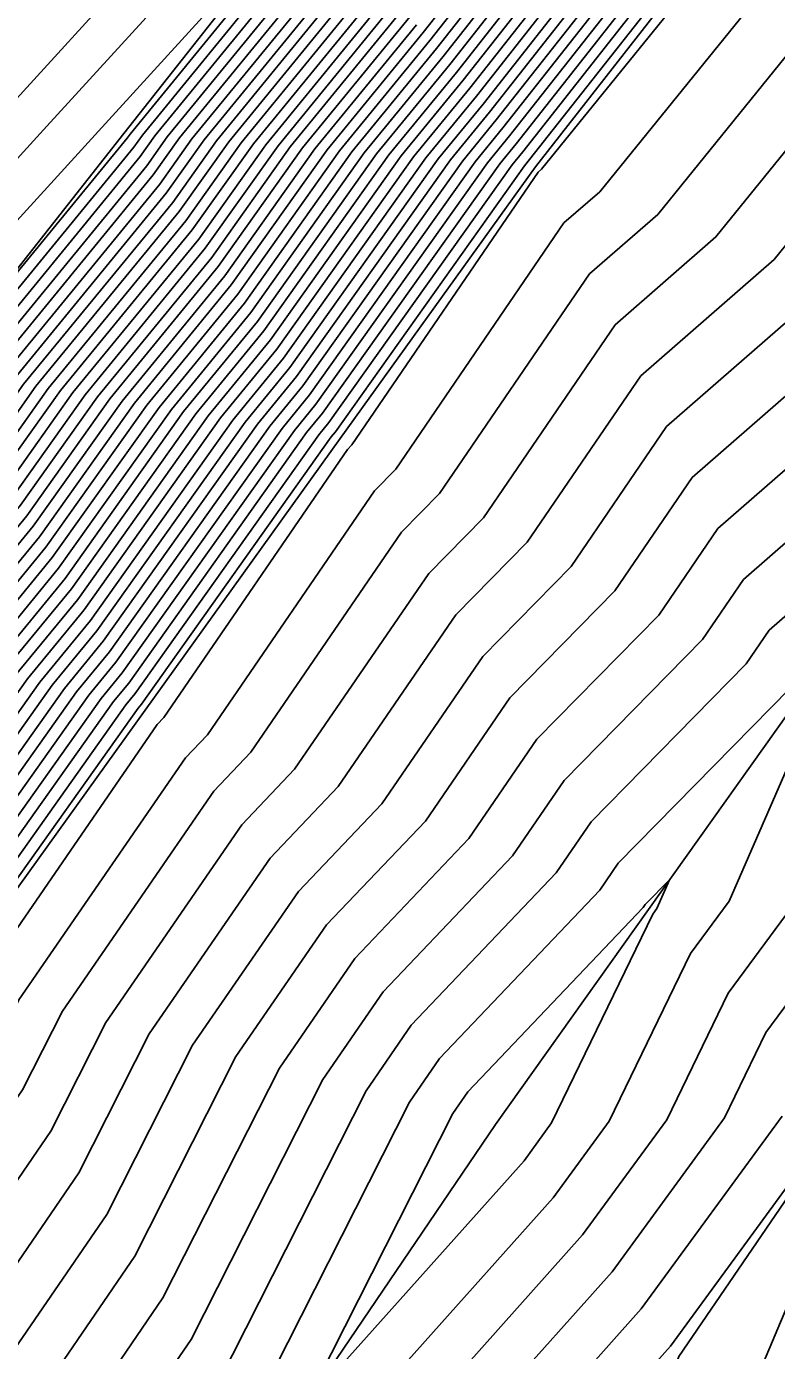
# Model space of a CAD drawing. Extents: x 2188792 to 2191981, y 386090 to 389710.
# Drawn here: x 2190623.3 to 2190644.35, y 388223.23 to 388260.4 of the extents above; entities that cross this region are included whole.
import ezdxf

# ---------------------------------------------------------------- set-up
doc = ezdxf.new("R2010")
doc.units = 0
for name, color, linetype in [('DTM Contours Major', 7, 'Continuous'), ('DTM Contours Minor', 7, 'Continuous'), ('PH Exist DTM Breakline', 7, 'Continuous')]:
    doc.layers.add(name, color=color, linetype=linetype)

msp = doc.modelspace()

# ---------------------------------------------------------------- linework, layer by layer
at = {"layer": 'DTM Contours Major'}
for points in [[(2190606.481, 388221.146), (2190608.592, 388224.072), (2190611.393, 388228.262), (2190613.514, 388231.203), (2190616.498, 388235.406), (2190618.629, 388238.361), (2190621.601, 388242.547), (2190624.019, 388245.491), (2190627.015, 388249.708), (2190629.411, 388252.631), (2190632.43, 388256.879), (2190634.803, 388259.781), (2190637.804, 388263.597)], [(2190609.283, 388222.056), (2190612.892, 388227.454), (2190614.269, 388229.363), (2190618.11, 388234.775), (2190619.501, 388236.704), (2190623.324, 388242.089), (2190624.913, 388244.022), (2190628.742, 388249.412), (2190630.324, 388251.343), (2190634.16, 388256.739), (2190635.736, 388258.667), (2190639.526, 388263.485)], [(2190609.974, 388220.039), (2190614.391, 388226.647), (2190615.023, 388227.523), (2190619.722, 388234.143), (2190620.374, 388235.047), (2190625.048, 388241.631), (2190625.806, 388242.554), (2190630.469, 388249.117), (2190631.238, 388250.056), (2190635.89, 388256.599), (2190636.669, 388257.553), (2190641.247, 388263.374)], [(2190575.046, 388185.299), (2190578.77, 388190.509), (2190579.517, 388191.672), (2190583.175, 388196.8), (2190583.97, 388198.036), (2190587.726, 388203.428), (2190588.704, 388204.871), (2190592.539, 388210.371), (2190593.399, 388211.64), (2190597.316, 388217.253), (2190601.457, 388223.189), (2190602.157, 388224.075), (2190606.52, 388230.122), (2190606.895, 388230.684), (2190611.251, 388236.723), (2190611.661, 388237.301), (2190616.011, 388243.332), (2190616.429, 388243.921), (2190621.338, 388249.896), (2190621.835, 388250.595), (2190626.669, 388256.493), (2190627.241, 388257.298), (2190632.004, 388263.123)], [(2190577.069, 388192.573), (2190581.68, 388198.335), (2190582.627, 388199.624), (2190586.931, 388206.653), (2190590.505, 388212.487), (2190593.518, 388217.408), (2190596.094, 388221.614), (2190601.967, 388229.665), (2190605.143, 388234.018), (2190608.371, 388238.444), (2190611.653, 388242.943), (2190615.662, 388248.603), (2190619.483, 388252.791), (2190623.87, 388257.6), (2190628.96, 388263.179)], [(2190611.695, 388217.6), (2190616.262, 388224.778), (2190616.61, 388225.588), (2190621.611, 388232.892), (2190621.867, 388233.397), (2190626.965, 388240.808), (2190627.151, 388241.003), (2190632.306, 388248.526), (2190632.432, 388248.654), (2190637.658, 388256.313), (2190637.753, 388256.396), (2190643.114, 388263.006)], [(2190577.034, 388184.985), (2190579.691, 388188.703), (2190581.334, 388191.262), (2190583.977, 388194.967), (2190585.632, 388197.537), (2190588.376, 388201.478), (2190590.568, 388204.709), (2190593.364, 388208.721), (2190595.477, 388211.836), (2190598.329, 388215.923), (2190601.345, 388220.246), (2190603.599, 388223.099), (2190607.211, 388228.106), (2190608.394, 388229.877), (2190612.006, 388234.883), (2190613.274, 388236.669), (2190616.884, 388241.675), (2190618.153, 388243.463), (2190622.232, 388248.427), (2190623.562, 388250.299), (2190627.583, 388255.206), (2190628.971, 388257.158), (2190632.937, 388262.009)], [(2190576.07, 388180.456), (2190579.021, 388184.672), (2190580.612, 388186.897), (2190583.151, 388190.852), (2190584.778, 388193.133), (2190587.293, 388197.039), (2190589.026, 388199.527), (2190592.431, 388204.547), (2190594.19, 388207.071), (2190597.554, 388212.031), (2190599.342, 388214.593), (2190601.232, 388217.303), (2190605.04, 388222.122), (2190607.901, 388226.089), (2190609.894, 388229.069), (2190612.76, 388233.043), (2190614.886, 388236.038), (2190617.756, 388240.018), (2190619.877, 388243.005), (2190623.125, 388246.959), (2190625.289, 388250.004), (2190628.497, 388253.918), (2190630.7, 388257.018), (2190633.87, 388260.895)], [(2190622.859, 388223.119), (2190625.55, 388227.05), (2190627.958, 388231.801), (2190630.927, 388236.118), (2190633.267, 388238.579), (2190636.105, 388242.719), (2190638.581, 388245.241), (2190641.26, 388249.167), (2190645.91, 388253.223)], [(2190644.73, 388241.828), (2190639.903, 388236.911), (2190639.384, 388236.155), (2190634.889, 388231.428), (2190634.048, 388230.205), (2190629.489, 388221.207), (2190629.108, 388220.651), (2190624.163, 388209.161), (2190624.094, 388209.053), (2190624.028, 388208.949), (2190623.563, 388207.684), (2190624.454, 388208.665), (2190624.51, 388208.86), (2190624.549, 388209), (2190630.83, 388219.416), (2190631.065, 388220.084), (2190631.991, 388220.7), (2190638.083, 388227.518), (2190639.653, 388229.667)], [(2190639.653, 388229.667), (2190641.935, 388234.374), (2190643.022, 388235.844), (2190645.414, 388241.338)]]:
    msp.add_lwpolyline(points, dxfattribs=at)
at = {"layer": 'DTM Contours Minor'}
for points in [[(2190573.854, 388185.487), (2190578.217, 388191.592), (2190578.426, 388191.918), (2190582.694, 388197.901), (2190582.973, 388198.335), (2190587.336, 388204.599), (2190587.586, 388204.968), (2190592.043, 388211.361), (2190592.153, 388211.523), (2190595.498, 388216.317), (2190596.509, 388217.967), (2190600.035, 388223.726), (2190601.633, 388225.916), (2190605.932, 388231.809), (2190610.302, 388237.799), (2190614.745, 388243.89), (2190615.599, 388245.096), (2190620.793, 388250.79), (2190620.989, 388251.004), (2190626.121, 388257.266), (2190626.203, 388257.382), (2190631.444, 388263.792)], [(2190576.347, 388189.595), (2190578.033, 388191.953), (2190578.063, 388192), (2190582.533, 388198.267), (2190582.641, 388198.434), (2190587.206, 388204.989), (2190587.214, 388205), (2190587.456, 388205.347), (2190591.444, 388211.859), (2190595.013, 388217.688), (2190598.065, 388222.67), (2190601.8, 388227.79), (2190605.537, 388232.913), (2190609.336, 388238.121), (2190613.199, 388243.417), (2190615.63, 388246.85), (2190620.138, 388251.79), (2190625.314, 388257.464), (2190630.97, 388263.663)], [(2190605.905, 388221.536), (2190608.316, 388224.879), (2190610.793, 388228.585), (2190613.212, 388231.939), (2190615.853, 388235.659), (2190618.28, 388239.024), (2190620.911, 388242.73), (2190623.662, 388246.078), (2190626.325, 388249.826), (2190629.045, 388253.146), (2190631.738, 388256.934), (2190634.43, 388260.227), (2190637.115, 388263.641)], [(2190606.193, 388221.341), (2190608.454, 388224.476), (2190611.093, 388228.423), (2190613.363, 388231.571), (2190616.176, 388235.533), (2190618.454, 388238.692), (2190621.256, 388242.639), (2190623.84, 388245.784), (2190626.67, 388249.767), (2190629.228, 388252.888), (2190632.084, 388256.907), (2190634.617, 388260.004), (2190637.46, 388263.619)], [(2190574.251, 388185.425), (2190578.401, 388191.231), (2190578.79, 388191.836), (2190582.854, 388197.534), (2190583.305, 388198.235), (2190587.466, 388204.208), (2190587.959, 388204.935), (2190592.208, 388211.031), (2190592.568, 388211.562), (2190596.911, 388217.785), (2190601.502, 388224.366), (2190601.581, 388224.465), (2190606.244, 388230.929), (2190606.296, 388231.007), (2190610.949, 388237.459), (2190611.016, 388237.553), (2190615.662, 388243.995), (2190615.74, 388244.105), (2190620.981, 388250.483), (2190621.144, 388250.713), (2190626.304, 388257.008), (2190626.549, 388257.354), (2190631.63, 388263.569)], [(2190574.649, 388185.362), (2190578.585, 388190.87), (2190579.153, 388191.754), (2190583.014, 388197.167), (2190583.638, 388198.135), (2190587.596, 388203.818), (2190588.332, 388204.903), (2190592.373, 388210.701), (2190592.984, 388211.601), (2190597.113, 388217.519), (2190601.48, 388223.777), (2190601.869, 388224.27), (2190606.382, 388230.526), (2190606.596, 388230.845), (2190611.1, 388237.091), (2190611.339, 388237.427), (2190615.837, 388243.663), (2190616.085, 388244.013), (2190621.159, 388250.189), (2190621.49, 388250.654), (2190626.486, 388256.751), (2190626.895, 388257.326), (2190631.817, 388263.346)], [(2190606.769, 388220.951), (2190608.73, 388223.669), (2190611.693, 388228.1), (2190613.665, 388230.835), (2190616.82, 388235.28), (2190618.803, 388238.03), (2190621.945, 388242.455), (2190624.198, 388245.197), (2190627.361, 388249.649), (2190629.593, 388252.373), (2190632.776, 388256.851), (2190634.99, 388259.558), (2190638.148, 388263.574)], [(2190607.058, 388220.755), (2190608.868, 388223.266), (2190611.992, 388227.939), (2190613.816, 388230.467), (2190617.143, 388235.154), (2190618.978, 388237.698), (2190622.29, 388242.364), (2190624.377, 388244.903), (2190627.706, 388249.59), (2190629.776, 388252.116), (2190633.122, 388256.823), (2190635.176, 388259.335), (2190638.493, 388263.552)], [(2190609.007, 388222.862), (2190612.292, 388227.777), (2190613.967, 388230.099), (2190617.465, 388235.028), (2190619.152, 388237.367), (2190622.635, 388242.272), (2190624.555, 388244.61), (2190628.051, 388249.531), (2190629.959, 388251.858), (2190633.468, 388256.795), (2190635.363, 388259.113), (2190638.837, 388263.53)], [(2190609.145, 388222.459), (2190612.592, 388227.616), (2190614.118, 388229.731), (2190617.788, 388234.901), (2190619.327, 388237.035), (2190622.98, 388242.18), (2190624.734, 388244.316), (2190628.397, 388249.472), (2190630.142, 388251.601), (2190633.814, 388256.767), (2190635.55, 388258.89), (2190639.181, 388263.508)], [(2190609.421, 388221.652), (2190613.192, 388227.293), (2190614.419, 388228.995), (2190618.433, 388234.649), (2190619.676, 388236.373), (2190623.669, 388241.997), (2190625.092, 388243.728), (2190629.087, 388249.353), (2190630.507, 388251.086), (2190634.506, 388256.711), (2190635.923, 388258.444), (2190639.87, 388263.463)], [(2190609.559, 388221.249), (2190613.492, 388227.131), (2190614.57, 388228.627), (2190618.755, 388234.522), (2190619.851, 388236.041), (2190624.014, 388241.906), (2190625.27, 388243.435), (2190629.433, 388249.294), (2190630.69, 388250.828), (2190634.852, 388256.683), (2190636.11, 388258.221), (2190640.214, 388263.441)], [(2190609.697, 388220.845), (2190613.791, 388226.97), (2190614.721, 388228.259), (2190619.078, 388234.396), (2190620.025, 388235.71), (2190624.358, 388241.814), (2190625.449, 388243.141), (2190629.778, 388249.235), (2190630.873, 388250.571), (2190635.198, 388256.655), (2190636.296, 388257.998), (2190640.559, 388263.418)], [(2190609.835, 388220.442), (2190614.091, 388226.808), (2190614.872, 388227.891), (2190619.4, 388234.27), (2190620.2, 388235.378), (2190624.703, 388241.722), (2190625.628, 388242.847), (2190630.123, 388249.176), (2190631.055, 388250.313), (2190635.544, 388256.627), (2190636.483, 388257.776), (2190640.903, 388263.396)], [(2190610.112, 388219.635), (2190614.691, 388226.486), (2190615.174, 388227.155), (2190620.045, 388234.017), (2190620.549, 388234.716), (2190625.393, 388241.539), (2190625.985, 388242.26), (2190630.814, 388249.058), (2190631.421, 388249.798), (2190636.235, 388256.571), (2190636.856, 388257.33), (2190641.592, 388263.352)], [(2190610.25, 388219.232), (2190614.991, 388226.324), (2190615.325, 388226.787), (2190620.367, 388233.891), (2190620.723, 388234.384), (2190625.737, 388241.447), (2190626.164, 388241.966), (2190631.159, 388248.999), (2190631.604, 388249.541), (2190636.581, 388256.543), (2190637.043, 388257.107), (2190641.936, 388263.329)], [(2190610.388, 388218.829), (2190615.29, 388226.163), (2190615.475, 388226.419), (2190620.69, 388233.765), (2190620.898, 388234.053), (2190626.082, 388241.356), (2190626.343, 388241.673), (2190631.505, 388248.939), (2190631.786, 388249.283), (2190636.927, 388256.515), (2190637.229, 388256.884), (2190642.28, 388263.307)], [(2190610.526, 388218.425), (2190615.59, 388226.001), (2190615.626, 388226.051), (2190621.012, 388233.638), (2190621.072, 388233.721), (2190626.427, 388241.264), (2190626.521, 388241.379), (2190631.85, 388248.88), (2190631.969, 388249.026), (2190637.273, 388256.487), (2190637.416, 388256.662), (2190642.625, 388263.285)], [(2190575.444, 388185.236), (2190578.954, 388190.147), (2190579.88, 388191.59), (2190583.335, 388196.434), (2190584.302, 388197.936), (2190587.856, 388203.038), (2190589.077, 388204.838), (2190592.704, 388210.041), (2190593.815, 388211.679), (2190597.518, 388216.987), (2190601.435, 388222.6), (2190602.446, 388223.88), (2190606.658, 388229.719), (2190607.195, 388230.522), (2190611.402, 388236.355), (2190611.984, 388237.175), (2190616.186, 388243.001), (2190616.774, 388243.83), (2190621.517, 388249.602), (2190622.18, 388250.536), (2190626.852, 388256.236), (2190627.587, 388257.27), (2190632.19, 388262.9)], [(2190575.841, 388185.174), (2190579.138, 388189.786), (2190580.244, 388191.508), (2190583.496, 388196.067), (2190584.635, 388197.836), (2190587.986, 388202.648), (2190589.45, 388204.806), (2190592.869, 388209.711), (2190594.23, 388211.718), (2190597.721, 388216.721), (2190601.412, 388222.012), (2190602.734, 388223.684), (2190606.796, 388229.316), (2190607.495, 388230.361), (2190611.553, 388235.987), (2190612.306, 388237.048), (2190616.36, 388242.669), (2190617.119, 388243.738), (2190621.696, 388249.308), (2190622.526, 388250.477), (2190627.035, 388255.978), (2190627.933, 388257.242), (2190632.377, 388262.678)], [(2190575.946, 388193.246), (2190579.675, 388197.906), (2190583.142, 388202.627), (2190586.652, 388208.359), (2190589.566, 388213.116), (2190592.023, 388217.129), (2190594.123, 388220.559), (2190602.134, 388231.54), (2190604.748, 388235.123), (2190607.405, 388238.766), (2190610.107, 388242.469), (2190615.693, 388250.357), (2190618.827, 388253.792), (2190622.426, 388257.737), (2190626.601, 388262.313)], [(2190576.239, 388185.111), (2190579.322, 388189.425), (2190580.607, 388191.426), (2190583.656, 388195.7), (2190584.967, 388197.737), (2190588.116, 388202.258), (2190589.822, 388204.774), (2190593.034, 388209.381), (2190594.646, 388211.758), (2190597.924, 388216.455), (2190601.39, 388221.423), (2190603.022, 388223.489), (2190606.934, 388228.912), (2190607.795, 388230.199), (2190611.704, 388235.619), (2190612.629, 388236.922), (2190616.535, 388242.338), (2190617.464, 388243.646), (2190621.874, 388249.015), (2190622.871, 388250.418), (2190627.217, 388255.721), (2190628.279, 388257.214), (2190632.564, 388262.455)], [(2190576.636, 388185.048), (2190579.507, 388189.064), (2190580.971, 388191.344), (2190583.816, 388195.333), (2190585.299, 388197.637), (2190588.246, 388201.868), (2190590.195, 388204.741), (2190593.199, 388209.051), (2190595.061, 388211.797), (2190598.126, 388216.189), (2190601.367, 388220.834), (2190603.31, 388223.294), (2190607.073, 388228.509), (2190608.095, 388230.038), (2190611.855, 388235.251), (2190612.951, 388236.796), (2190616.709, 388242.006), (2190617.808, 388243.555), (2190622.053, 388248.721), (2190623.216, 388250.359), (2190627.4, 388255.463), (2190628.625, 388257.186), (2190632.75, 388262.232)], [(2190577.431, 388184.923), (2190579.875, 388188.342), (2190581.697, 388191.18), (2190584.137, 388194.6), (2190585.964, 388197.438), (2190588.506, 388201.088), (2190590.94, 388204.676), (2190593.53, 388208.391), (2190595.892, 388211.875), (2190598.531, 388215.657), (2190601.322, 388219.657), (2190603.887, 388222.903), (2190607.349, 388227.702), (2190608.694, 388229.715), (2190612.156, 388234.515), (2190613.596, 388236.543), (2190617.058, 388241.344), (2190618.498, 388243.372), (2190622.411, 388248.134), (2190623.907, 388250.24), (2190627.766, 388254.948), (2190629.317, 388257.13), (2190633.123, 388261.786)], [(2190575.523, 388181.566), (2190577.829, 388184.86), (2190580.059, 388187.981), (2190582.061, 388191.098), (2190584.297, 388194.233), (2190586.296, 388197.338), (2190588.636, 388200.697), (2190591.313, 388204.644), (2190593.695, 388208.061), (2190596.308, 388211.914), (2190598.734, 388215.391), (2190601.3, 388219.068), (2190604.175, 388222.708), (2190607.487, 388227.299), (2190608.994, 388229.554), (2190612.307, 388234.147), (2190613.918, 388236.417), (2190617.233, 388241.012), (2190618.843, 388243.28), (2190622.589, 388247.84), (2190624.252, 388250.181), (2190627.949, 388254.691), (2190629.663, 388257.102), (2190633.31, 388261.564)], [(2190617.052, 388223.216), (2190617.86, 388225.094), (2190622.399, 388231.724), (2190623.085, 388233.078), (2190627.757, 388239.87), (2190628.374, 388240.518), (2190633.066, 388247.365), (2190633.662, 388247.972), (2190638.379, 388254.884), (2190639.385, 388255.761), (2190644.19, 388261.687)], [(2190575.705, 388181.196), (2190578.226, 388184.797), (2190580.244, 388187.62), (2190582.424, 388191.016), (2190584.458, 388193.866), (2190586.629, 388197.238), (2190588.766, 388200.307), (2190591.685, 388204.612), (2190593.86, 388207.731), (2190596.723, 388211.953), (2190598.937, 388215.125), (2190601.277, 388218.48), (2190604.463, 388222.513), (2190607.625, 388226.896), (2190609.294, 388229.392), (2190612.458, 388233.779), (2190614.241, 388236.29), (2190617.407, 388240.681), (2190619.187, 388243.188), (2190622.768, 388247.546), (2190624.598, 388250.122), (2190628.131, 388254.433), (2190630.009, 388257.074), (2190633.497, 388261.341)], [(2190575.887, 388180.826), (2190578.624, 388184.734), (2190580.428, 388187.258), (2190582.788, 388190.934), (2190584.618, 388193.5), (2190586.961, 388197.139), (2190588.896, 388199.917), (2190592.058, 388204.579), (2190594.025, 388207.401), (2190597.139, 388211.992), (2190599.139, 388214.859), (2190601.254, 388217.891), (2190604.752, 388222.317), (2190607.763, 388226.492), (2190609.594, 388229.231), (2190612.609, 388233.411), (2190614.563, 388236.164), (2190617.582, 388240.349), (2190619.532, 388243.097), (2190622.947, 388247.253), (2190624.943, 388250.063), (2190628.314, 388254.176), (2190630.355, 388257.046), (2190633.683, 388261.118)], [(2190576.252, 388180.085), (2190579.419, 388184.609), (2190580.796, 388186.536), (2190583.515, 388190.77), (2190584.939, 388192.766), (2190587.626, 388196.939), (2190589.156, 388199.137), (2190592.803, 388204.515), (2190594.356, 388206.741), (2190597.97, 388212.071), (2190599.544, 388214.327), (2190601.209, 388216.714), (2190605.328, 388221.927), (2190608.04, 388225.686), (2190610.193, 388228.908), (2190612.911, 388232.675), (2190615.208, 388235.912), (2190617.931, 388239.687), (2190620.222, 388242.913), (2190623.304, 388246.665), (2190625.634, 388249.945), (2190628.68, 388253.661), (2190631.046, 388256.99), (2190634.057, 388260.672)], [(2190576.434, 388179.715), (2190579.816, 388184.546), (2190580.981, 388186.175), (2190583.878, 388190.688), (2190585.099, 388192.4), (2190587.958, 388196.84), (2190589.286, 388198.747), (2190593.176, 388204.482), (2190594.521, 388206.411), (2190598.385, 388212.11), (2190599.747, 388214.061), (2190601.187, 388216.125), (2190605.616, 388221.732), (2190608.178, 388225.282), (2190610.493, 388228.746), (2190613.062, 388232.307), (2190615.531, 388235.785), (2190618.105, 388239.355), (2190620.566, 388242.822), (2190623.483, 388246.372), (2190625.979, 388249.885), (2190628.862, 388253.403), (2190631.392, 388256.962), (2190634.243, 388260.449)], [(2190617.842, 388221.654), (2190619.11, 388224.6), (2190623.187, 388230.555), (2190624.303, 388232.759), (2190628.55, 388238.932), (2190629.597, 388240.033), (2190633.826, 388246.203), (2190634.892, 388247.289), (2190639.099, 388253.455), (2190641.016, 388255.127), (2190645.267, 388260.369)], [(2190618.632, 388220.093), (2190620.36, 388224.107), (2190623.975, 388229.387), (2190625.521, 388232.44), (2190629.342, 388237.994), (2190630.821, 388239.549), (2190634.585, 388245.042), (2190636.121, 388246.607), (2190639.819, 388252.026), (2190642.647, 388254.492), (2190646.344, 388259.05)], [(2190619.422, 388218.531), (2190621.61, 388223.613), (2190624.762, 388228.218), (2190626.74, 388232.12), (2190630.135, 388237.056), (2190632.044, 388239.064), (2190635.345, 388243.88), (2190637.351, 388245.924), (2190640.54, 388250.597), (2190644.279, 388253.858), (2190647.42, 388257.731)], [(2190647.542, 388252.589), (2190641.98, 388247.738), (2190639.811, 388244.559), (2190636.864, 388241.557), (2190634.491, 388238.094), (2190631.719, 388235.18), (2190629.176, 388231.482), (2190626.338, 388225.881), (2190624.109, 388222.626)], [(2190649.173, 388251.954), (2190642.701, 388246.309), (2190641.04, 388243.876), (2190637.624, 388240.396), (2190635.714, 388237.609), (2190632.512, 388234.242), (2190630.394, 388231.163), (2190627.126, 388224.713), (2190625.359, 388222.132)], [(2190650.805, 388251.32), (2190643.421, 388244.88), (2190642.27, 388243.194), (2190638.383, 388239.234), (2190636.938, 388237.124), (2190633.304, 388233.304), (2190631.612, 388230.844), (2190627.913, 388223.544), (2190626.609, 388221.638)], [(2190652.436, 388250.685), (2190644.141, 388243.451), (2190643.5, 388242.511), (2190639.143, 388238.073), (2190638.161, 388236.64), (2190634.097, 388232.366), (2190632.83, 388230.524), (2190628.701, 388222.376)], [(2190631.101, 388221.666), (2190635.266, 388229.886), (2190635.682, 388230.49), (2190640.608, 388235.67), (2190640.662, 388235.75), (2190641.343, 388236.443), (2190640.992, 388235.637), (2190640.877, 388235.482), (2190638.036, 388229.62), (2190637.26, 388228.558), (2190631.101, 388221.666)], [(2190642.888, 388229.76), (2190644.05, 388232.158), (2190647.082, 388236.258)], [(2190641.271, 388229.713), (2190642.992, 388233.266), (2190645.052, 388236.051)], [(2190638.732, 388222.361), (2190640.553, 388224.399), (2190644.505, 388229.807)], [(2190640.979, 388222.914), (2190641.376, 388223.359), (2190646.122, 388229.854)], [(2190634.238, 388221.254), (2190638.906, 388226.478), (2190641.271, 388229.713)], [(2190636.485, 388221.807), (2190639.73, 388225.439), (2190642.888, 388229.76)], [(2190617.87, 388165.405), (2190620.426, 388169.338), (2190621.613, 388171.653), (2190623.374, 388176.638), (2190624.224, 388178.885), (2190625.074, 388181.131), (2190625.091, 388189.023), (2190625.301, 388189.577), (2190630.272, 388199.955), (2190630.536, 388200.325), (2190634.203, 388205.819), (2190634.489, 388206.229), (2190637.977, 388211.446), (2190639.07, 388212.637), (2190642.16, 388217.144), (2190642.093, 388218.128), (2190641.769, 388222.891), (2190643.981, 388222.898), (2190646.681, 388229.29)]]:
    msp.add_lwpolyline(points, dxfattribs=at)
at = {"layer": 'PH Exist DTM Breakline'}
for points in [[(2190670.171, 388270.225), (2190664.965, 388262.952), (2190659.76, 388255.68), (2190653.515, 388250.265), (2190645.048, 388241.652), (2190640.752, 388235.613), (2190636.456, 388229.574), (2190630.138, 388220.244), (2190624.283, 388208.923), (2190620.217, 388201.926), (2190619.711, 388200.252), (2190614.94, 388191.324), (2190613.285, 388187.758), (2190610.165, 388180.217), (2190605.93, 388171.237), (2190600.164, 388160.215)], [(2190631.252, 388264.021), (2190626.029, 388257.396), (2190620.805, 388250.771), (2190615.582, 388244.147), (2190610.891, 388237.603), (2190606.199, 388231.059), (2190601.508, 388224.515), (2190596.739, 388218.01), (2190591.971, 388211.506), (2190587.202, 388205.001), (2190582.433, 388198.496), (2190578.001, 388192.014), (2190573.569, 388185.532)], [(2190572.431, 388162.5), (2190577.679, 388169.544), (2190582.047, 388176.086), (2190586.415, 388182.628), (2190590.783, 388189.17), (2190595.152, 388195.712), (2190600.279, 388203.274), (2190605.407, 388210.837), (2190610.535, 388218.4), (2190615.663, 388225.962), (2190621.143, 388233.587), (2190626.623, 388241.212), (2190632.103, 388248.837), (2190637.583, 388256.462), (2190642.901, 388263.267)], [(2190624.207, 388189.548), (2190629.953, 388200.38), (2190633.283, 388206.435), (2190636.612, 388212.491), (2190639.942, 388218.546), (2190641.605, 388223.069), (2190646.247, 388229.857), (2190650.888, 388236.646), (2190655.529, 388243.435), (2190660.17, 388250.223)]]:
    msp.add_lwpolyline(points, dxfattribs=at)

doc.saveas('drawing.dxf')
